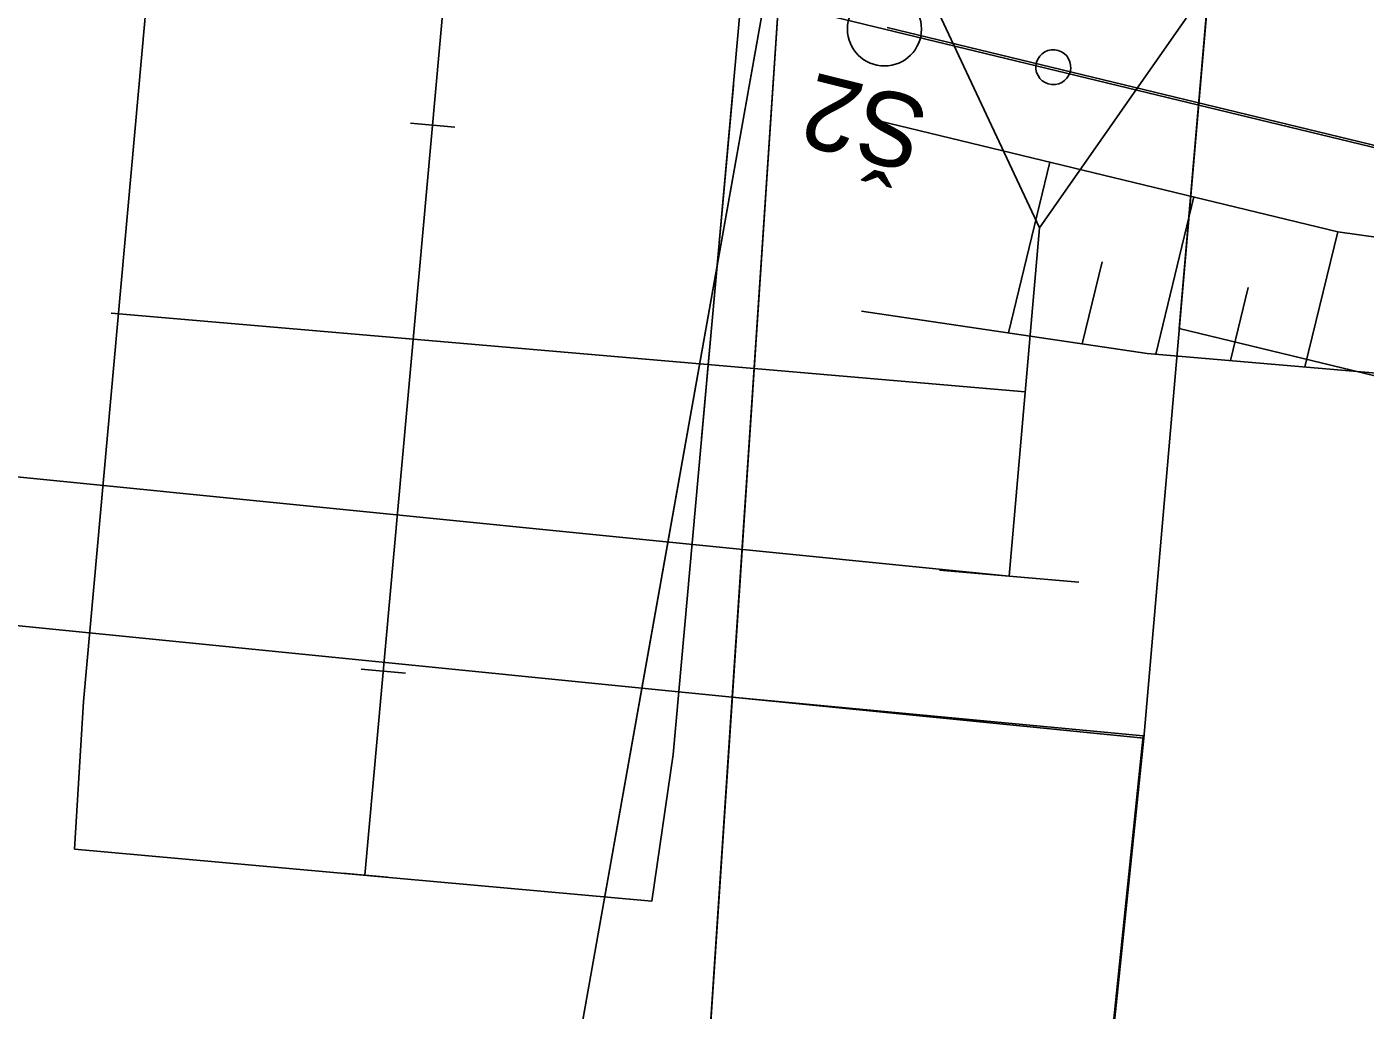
# Model space of a CAD drawing. Extents: x -7483133 to -743907, y -11317770 to -1129777.
# Drawn here: x -747597.27 to -747588.22, y -1131715.76 to -1131709.11 of the extents above; entities that cross this region are included whole.
import ezdxf

# ---------------------------------------------------------------- set-up
doc = ezdxf.new("R2010")
doc.units = 0
for name, color, linetype in [('_Zabezpečovací zařízení', 7, 'Continuous'), ('_Zabezpečovací zařízení_trasa', 7, 'Continuous'), ('C3D_Trasa-Popisy trasy', 7, 'Continuous'), ('DZ_DO_ostatní', 7, 'Continuous'), ('DZ_DO_ZPF', 7, 'Continuous'), ('Hranice parcel', 7, 'Continuous'), ('hranice VB', 7, 'Continuous'), ('hranice_DZ_DO_bez rozlišení', 7, 'Continuous'), ('KOMUNIKACE_UPRAVA', 7, 'Continuous'), ('OSA_KOMUNIKACE', 7, 'Continuous'), ('SVAH', 7, 'Continuous'), ('TRATIVOD', 7, 'Continuous'), ('TRATIVOD_POP', 7, 'Continuous'), ('TZ_ostatní', 7, 'Continuous'), ('TZ_ZPF', 7, 'Continuous')]:
    doc.layers.add(name, color=color, linetype=linetype)

msp = doc.modelspace()

# ---------------------------------------------------------------- linework, layer by layer
at = {"layer": '_Zabezpečovací zařízení'}
for p, q in [((-747590.425, -1131710.4739), (-747591.2258, -1131708.7617)), ((-747589.3425, -1131708.9244), (-747590.425, -1131710.4739)), ((-747590.425, -1131710.4739), (-747590.6284, -1131712.828)), ((-747590.5204, -1131711.5826), (-747596.6974, -1131711.0491)), ((-747591.0992, -1131712.7873), (-747590.1576, -1131712.8686))]:
    msp.add_line(p, q, dxfattribs=at)
for start, end in [(355.06289, 175.06289), (175.06289, 355.06289)]:
    msp.add_arc((-747590.331, -1131709.3867), 0.1181, start, end, dxfattribs=at)
at = {"layer": '_Zabezpečovací zařízení_trasa'}
msp.add_line((-747590.6284, -1131712.828), (-747604.9018, -1131711.3983), dxfattribs=at)
at = {"layer": 'C3D_Trasa-Popisy trasy'}
for p, q in [((-747594.6739, -1131709.7645), (-747594.3751, -1131709.7914)), ((-747595.0067, -1131713.4572), (-747594.7079, -1131713.4842)), ((-747595.131, -1131714.8367), (-747594.8322, -1131714.8636))]:
    msp.add_line(p, q, dxfattribs=at)
at = {"layer": 'DZ_DO_ostatní'}
msp.add_lwpolyline([(-747602.2899, -1131712.6649), (-747603.2288, -1131724.1475), (-747595.1178, -1131724.8784), (-747593.1109, -1131713.5843)], close=True, dxfattribs=at)
at = {"layer": 'DZ_DO_ZPF'}
for points in [[(-747589.2136, -1131708.07), (-747587.81, -1131708.07), (-747585.2217, -1131709.098), (-747580.7775, -1131710.863), (-747581.5082, -1131713.0832), (-747589.4801, -1131711.1541)], [(-747593.1109, -1131713.5843), (-747595.1178, -1131724.8784), (-747593.2561, -1131725.0462), (-747592.4998, -1131713.6455)], [(-747592.4998, -1131713.6455), (-747593.2561, -1131725.0462), (-747590.8994, -1131725.2586), (-747589.723, -1131713.9083)]]:
    msp.add_lwpolyline(points, close=True, dxfattribs=at)
at = {"layer": 'Hranice parcel'}
for points in [[(-747600.14, -1131761.43), (-747604.15, -1131761.78), (-747597.33, -1131737.34), (-747594.14, -1131719.37), (-747592.13, -1131708.07)], [(-747588.32, -1131751.04), (-747594.62, -1131749.25), (-747593.98, -1131735.96), (-747592.13, -1131708.07)]]:
    msp.add_lwpolyline(points, dxfattribs=at)
at = {"layer": 'hranice VB'}
for p, q in [((-747589.2136, -1131708.07), (-747589.4801, -1131711.1541)), ((-747589.4801, -1131711.1541), (-747581.5082, -1131713.0832))]:
    msp.add_line(p, q, dxfattribs=at)
at = {"layer": 'hranice_DZ_DO_bez rozlišení'}
msp.add_line((-747590.8994, -1131725.2586), (-747589.7193, -1131713.924), dxfattribs=at)
at = {"layer": 'KOMUNIKACE_UPRAVA'}
msp.add_lwpolyline([(-747596.3764, -1131708.0447), (-747596.8838, -1131713.6747), (-747596.3764, -1131708.0447), (-747592.4459, -1131708.9959), (-747592.9, -1131714.0337), (-747593.0433, -1131715.0249), (-747596.9433, -1131714.6734), (-747596.8838, -1131713.6747)], dxfattribs=at)
at = {"layer": 'OSA_KOMUNIKACE'}
msp.add_lwpolyline([(-747593.3521, -1131696.7684), (-747594.9816, -1131714.8502)], dxfattribs=at)
at = {"layer": 'SVAH'}
for p, q in [((-747590.6329, -1131711.1835), (-747590.3535, -1131710.029)), ((-747589.6387, -1131711.3268), (-747589.3816, -1131710.2643)), ((-747588.6308, -1131711.4133), (-747588.4096, -1131710.4994)), ((-747590.1362, -1131711.2569), (-747590.0019, -1131710.7018)), ((-747589.1348, -1131711.3701), (-747589.0152, -1131710.876))]:
    msp.add_line(p, q, dxfattribs=at)
for points in [[(-747591.453, -1131709.1186), (-747587.2904, -1131710.1259)], [(-747591.5098, -1131709.7492), (-747588.4096, -1131710.4995), (-747587.4148, -1131710.6399)], [(-747591.626, -1131711.0366), (-747589.6977, -1131711.3218), (-747587.6229, -1131711.4998)]]:
    msp.add_lwpolyline(points, dxfattribs=at)
at = {"layer": 'TRATIVOD'}
msp.add_line((-747592.4924, -1131709.5114), (-747592.7073, -1131711.8963), dxfattribs=at)
msp.add_lwpolyline([(-747602.1242, -1131706.5509), (-747591.4718, -1131709.1288), (-747579.5751, -1131712.0077), (-747571.7849, -1131715.2875)], dxfattribs=at)
msp.add_circle((-747591.4718, -1131709.1288), 0.25, dxfattribs=at)
at = {"layer": 'TZ_ostatní'}
msp.add_lwpolyline([(-747600.7201, -1131697.4752), (-747590.9146, -1131698.347), (-747592.13, -1131708.07), (-747593.1109, -1131713.5843), (-747602.2899, -1131712.6649), (-747601.8, -1131707.17)], close=True, dxfattribs=at)
at = {"layer": 'TZ_ZPF'}
for points in [[(-747592.4998, -1131713.6455), (-747593.1109, -1131713.5843), (-747592.13, -1131708.07)], [(-747592.13, -1131708.07), (-747592.4998, -1131713.6455), (-747589.7193, -1131713.924), (-747589.2136, -1131708.07)]]:
    msp.add_lwpolyline(points, close=True, dxfattribs=at)

# ---------------------------------------------------------------- texts
at = {"layer": 'TRATIVOD_POP'}
msp.add_text('Š2', height=0.5, rotation=166, dxfattribs=at).set_placement((-747591.1517, -1131709.6178))

doc.saveas('drawing.dxf')
